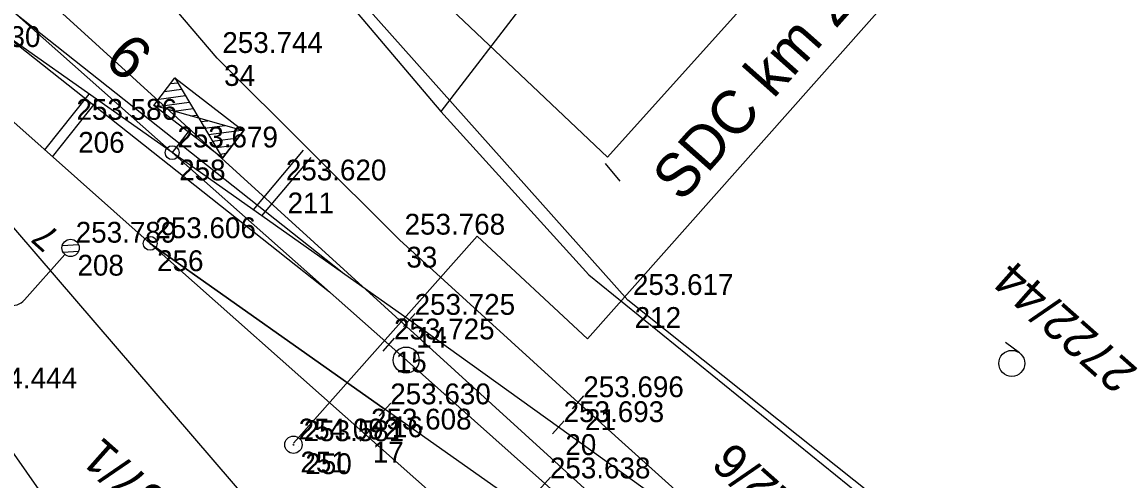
# Model space of a CAD drawing. Extents: x -496688 to -495455, y -1089309 to -1088026.
# Drawn here: x -495849.3 to -495786, y -1088747.5 to -1088721 of the extents above; entities that cross this region are included whole.
import ezdxf

# ---------------------------------------------------------------- set-up
doc = ezdxf.new("R2010")
doc.units = 0
for name, color, linetype in [('Vrstva 1', 7, 'Continuous'), ('Vrstva 2', 7, 'Continuous'), ('Vrstva 25', 7, 'Continuous'), ('Vrstva 49', 7, 'Continuous'), ('Vrstva 50', 7, 'Continuous'), ('Vrstva 53', 7, 'Continuous'), ('Vrstva 55', 7, 'Continuous'), ('Vrstva 57', 7, 'Continuous'), ('Vrstva 58', 7, 'Continuous'), ('Vrstva 6', 7, 'Continuous'), ('Vrstva 60', 7, 'Continuous'), ('Vrstva 61', 7, 'Continuous'), ('Vrstva 7', 7, 'Continuous')]:
    doc.layers.add(name, color=color, linetype=linetype)

msp = doc.modelspace()

# ---------------------------------------------------------------- linework, layer by layer
at = {"layer": 'Vrstva 1'}
for points in [[(-495794.281, -1088769.662), (-495806.718, -1088758.644), (-495819.114, -1088747.662), (-495828.107, -1088739.648), (-495840.608, -1088728.579), (-495852.984, -1088717.621), (-495860.029, -1088711.42), (-495872.461, -1088700.397), (-495884.955, -1088689.319), (-495893.533, -1088681.721), (-495913.179, -1088664.263), (-495947.105, -1088634.191), (-495952.116, -1088629.76), (-495964.613, -1088618.686), (-495984.901, -1088600.717), (-495997.336, -1088589.715), (-496002.819, -1088584.884), (-496021.751, -1088568.167), (-496024.418, -1088565.811), (-496062.504, -1088532.205), (-496086.773, -1088510.767), (-496106.199, -1088493.629), (-496127.249, -1088474.987), (-496164.633, -1088441.927)], [(-495784.233, -1088784.889), (-495790.007, -1088779.778), (-495797.538, -1088773.109), (-495802.96, -1088768.305), (-495829.435, -1088744.846), (-495841.88, -1088733.81), (-495854.312, -1088722.787), (-495863.196, -1088714.897), (-495875.701, -1088703.825), (-495888.14, -1088692.81), (-495895.834, -1088685.958), (-495903.705, -1088678.98), (-495916.136, -1088667.962), (-495923.285, -1088661.656)], [(-495597.746, -1088928.689), (-495606.602, -1088921.27), (-495628.038, -1088903.237), (-495662.023, -1088874.554), (-495695.238, -1088846.561), (-495728.41, -1088818.593), (-495747.734, -1088802.274), (-495769.843, -1088783.642), (-495779.5, -1088775.496), (-495789.139, -1088767.364), (-495796.782, -1088760.905), (-495804.819, -1088754.113), (-495818.323, -1088744.415), (-495826.921, -1088738.229), (-495840.608, -1088728.579), (-495854.107, -1088719.062), (-495862.093, -1088713.418), (-495875.701, -1088703.825)], [(-495817.188, -1088742.979), (-495827.498, -1088733.605), (-495838.015, -1088723.129), (-495843.661, -1088716.477)], [(-495809.634, -1088849.637), (-495812.479, -1088829.606), (-495817.339, -1088809.711), (-495821.231, -1088797.964), (-495829.889, -1088777.756), (-495839.468, -1088760.605), (-495852.198, -1088742.475), (-495858.955, -1088734.298), (-495866.249, -1088726.179), (-495875.462, -1088716.542)], [(-495806.718, -1088758.644), (-495820.279, -1088749.056), (-495828.327, -1088743.39), (-495841.88, -1088733.81)], [(-495804.819, -1088754.113), (-495817.188, -1088742.979)]]:
    msp.add_lwpolyline(points, dxfattribs=at)
at = {"layer": 'Vrstva 2'}
for p, q in [((-495840.698, -1088724.597), (-495840.287, -1088724.543)), ((-495841.388, -1088725.493), (-495839.844, -1088725.292)), ((-495841.044, -1088725.046), (-495840.066, -1088724.918)), ((-495841.483, -1088725.909), (-495839.623, -1088725.667)), ((-495840.506, -1088726.185), (-495839.401, -1088726.041)), ((-495839.529, -1088726.461), (-495839.179, -1088726.416)), ((-495838.959, -1088726.788), (-495838.556, -1088726.736)), ((-495838.737, -1088727.163), (-495837.58, -1088727.011)), ((-495839.681, -1088727.386), (-495840.608, -1088728.579)), ((-495838.516, -1088727.537), (-495836.603, -1088727.288)), ((-495838.294, -1088727.912), (-495836.79, -1088727.716)), ((-495838.072, -1088728.286), (-495837.135, -1088728.165)), ((-495837.851, -1088728.66), (-495837.479, -1088728.612)), ((-495815.632, -1088729.212), (-495814.786, -1088730.223)), ((-495827.253, -1088738.603), (-495826.589, -1088737.855)), ((-495828.439, -1088740.022), (-495827.775, -1088739.274)), ((-495828.659, -1088743.764), (-495827.995, -1088743.016)), ((-495817.52, -1088743.353), (-495816.856, -1088742.605)), ((-495818.655, -1088744.789), (-495817.991, -1088744.041)), ((-495829.767, -1088745.22), (-495829.103, -1088744.472)), ((-495819.446, -1088748.036), (-495818.782, -1088747.288))]:
    msp.add_line(p, q, dxfattribs=at)
for points in [[(-495828.107, -1088739.648), (-495840.608, -1088728.579), (-495852.983, -1088717.62)], [(-495826.921, -1088738.229), (-495840.608, -1088728.579), (-495854.107, -1088719.062)], [(-495830.797, -1088735.496), (-495849.674, -1088720.551)], [(-495831.523, -1088736.623), (-495850.497, -1088721.607)], [(-495854.312, -1088722.787), (-495841.88, -1088733.81), (-495829.435, -1088744.846)], [(-495840.448, -1088724.272), (-495839.077, -1088726.589), (-495841.668, -1088725.857), (-495840.448, -1088724.272)], [(-495836.486, -1088727.321), (-495839.077, -1088726.589), (-495837.705, -1088728.906), (-495836.486, -1088727.321)], [(-495841.88, -1088733.81), (-495828.327, -1088743.39)], [(-495796.782, -1088760.905), (-495804.819, -1088754.113), (-495817.188, -1088742.979)], [(-495804.819, -1088754.113), (-495818.323, -1088744.415)]]:
    msp.add_lwpolyline(points, dxfattribs=at)
msp.add_lwpolyline([(-495840.448, -1088724.272), (-495836.486, -1088727.321), (-495837.705, -1088728.906), (-495841.668, -1088725.857)], close=True, dxfattribs=at)
for centre in [(-495840.608, -1088728.579), (-495841.88, -1088733.81)]:
    msp.add_circle(centre, 0.4, dxfattribs=at)
at = {"layer": 'Vrstva 25'}
for p, q in [((-495846.005, -1088733.901), (-495846.961, -1088733.958)), ((-495846.806, -1088734.443), (-495849.128, -1088737.062)), ((-495846.019, -1088734.277), (-495846.898, -1088734.33))]:
    msp.add_line(p, q, dxfattribs=at)
msp.add_circle((-495846.474, -1088734.069), 0.5, dxfattribs=at)
msp.add_circle((-495846.474, -1088734.069), 0.5, dxfattribs=at)
msp.add_arc((-495849.876, -1088736.399), 1, 138.43777, 318.43777, dxfattribs=at)
at = {"layer": 'Vrstva 49'}
msp.add_lwpolyline([(-495763.13, -1088778.611), (-495765.306, -1088777.077), (-495791.441, -1088755.289), (-495814.323, -1088737.085), (-495838.033, -1088710.491), (-495852.843, -1088691.248), (-495865.843, -1088664.821), (-495876.068, -1088642.052), (-495881.546, -1088626.667), (-495882.811, -1088621.688)], dxfattribs=at)
at = {"layer": 'Vrstva 50'}
msp.add_line((-495833.647, -1088745.386), (-495833.573, -1088745.452), dxfattribs=at)
msp.add_circle((-495833.61, -1088745.419), 0.5, dxfattribs=at)
at = {"layer": 'Vrstva 53'}
for p, q in [((-495833.01, -1088716.87), (-495825.11, -1088726.21)), ((-495825.11, -1088726.21), (-495816.57, -1088735.63)), ((-495816.57, -1088735.63), (-495778.36, -1088766.56))]:
    msp.add_line(p, q, dxfattribs=at)
at = {"layer": 'Vrstva 55'}
for p, q in [((-495816.653, -1088739.321), (-495789.475, -1088708.679)), ((-495817.8, -1088716.69), (-495825.11, -1088726.21)), ((-495820.95, -1088766.37), (-495861.51, -1088719.25)), ((-495833.601, -1088745.334), (-495823.009, -1088733.393)), ((-495823.009, -1088733.393), (-495816.653, -1088739.321))]:
    msp.add_line(p, q, dxfattribs=at)
msp.add_lwpolyline([(-495876.99, -1088692.49), (-495855.07, -1088713.16), (-495793.54, -1088769.11), (-495671.98, -1088874.82), (-495634.71, -1088905.31), (-495611.24, -1088924.48), (-495609.02, -1088926.3), (-495602.5, -1088931.63)], dxfattribs=at)
at = {"layer": 'Vrstva 58'}
msp.add_line((-495791.722, -1088740.125), (-495792.528, -1088739.534), dxfattribs=at)
msp.add_circle((-495792.165, -1088740.73), 0.75, dxfattribs=at)
at = {"layer": 'Vrstva 6'}
for p, q in [((-495815.484, -1088728.83), (-495794.638, -1088705.65)), ((-495839.294, -1088706.307), (-495815.484, -1088728.83))]:
    msp.add_line(p, q, dxfattribs=at)
at = {"layer": 'Vrstva 60'}
for p, q in [((-495838.015, -1088723.129), (-495838.015, -1088723.129)), ((-495838.015, -1088723.129), (-495838.015, -1088723.129)), ((-495846.433, -1088726.984), (-495846.433, -1088726.984)), ((-495846.433, -1088726.984), (-495846.433, -1088726.984)), ((-495840.608, -1088728.579), (-495840.608, -1088728.579)), ((-495840.608, -1088728.579), (-495840.608, -1088728.579)), ((-495834.351, -1088730.479), (-495834.351, -1088730.479)), ((-495834.351, -1088730.479), (-495834.351, -1088730.479)), ((-495846.474, -1088734.069), (-495846.474, -1088734.069)), ((-495846.474, -1088734.069), (-495846.474, -1088734.069)), ((-495841.88, -1088733.81), (-495841.88, -1088733.81)), ((-495841.88, -1088733.81), (-495841.88, -1088733.81)), ((-495827.498, -1088733.605), (-495827.498, -1088733.605)), ((-495827.498, -1088733.605), (-495827.498, -1088733.605)), ((-495814.323, -1088737.085), (-495814.323, -1088737.085)), ((-495814.323, -1088737.085), (-495814.323, -1088737.085)), ((-495826.921, -1088738.229), (-495826.921, -1088738.229)), ((-495826.921, -1088738.229), (-495826.921, -1088738.229)), ((-495828.107, -1088739.648), (-495828.107, -1088739.648)), ((-495828.107, -1088739.648), (-495828.107, -1088739.648)), ((-495817.188, -1088742.979), (-495817.188, -1088742.979)), ((-495817.188, -1088742.979), (-495817.188, -1088742.979)), ((-495828.327, -1088743.39), (-495828.327, -1088743.39)), ((-495828.327, -1088743.39), (-495828.327, -1088743.39)), ((-495829.435, -1088744.846), (-495829.435, -1088744.846)), ((-495829.435, -1088744.846), (-495829.435, -1088744.846)), ((-495818.323, -1088744.415), (-495818.323, -1088744.415)), ((-495818.323, -1088744.415), (-495818.323, -1088744.415)), ((-495833.61, -1088745.419), (-495833.61, -1088745.419)), ((-495833.61, -1088745.419), (-495833.61, -1088745.419)), ((-495833.323, -1088745.515), (-495833.323, -1088745.515)), ((-495833.323, -1088745.515), (-495833.323, -1088745.515))]:
    msp.add_line(p, q, dxfattribs=at)
at = {"layer": 'Vrstva 7'}
for p, q in [((-495847.955, -1088728.423), (-495845.402, -1088725.199)), ((-495847.506, -1088728.822), (-495844.911, -1088725.545)), ((-495835.922, -1088731.883), (-495833.027, -1088728.437)), ((-495835.43, -1088732.23), (-495832.596, -1088728.857))]:
    msp.add_line(p, q, dxfattribs=at)
msp.add_circle((-495827.109, -1088740.538), 0.75, dxfattribs=at)

# ---------------------------------------------------------------- texts
at = {"layer": 'Vrstva 2'}
msp.add_text('9', height=2.5, rotation=138.47716, dxfattribs=at).set_placement((-495841.565, -1088722.732))
at = {"layer": 'Vrstva 25'}
msp.add_text('7', height=1.5, rotation=138.43777, dxfattribs=at).set_placement((-495847.003, -1088733.276))
at = {"layer": 'Vrstva 55'}
msp.add_text('SDC km 289,416', height=2.5, rotation=48.42425, dxfattribs=at).set_placement((-495811.221, -1088731.497))
at = {"layer": 'Vrstva 57'}
for s, rotation, p in [('2722/44', 138.5264, (-495784.815, -1088741.096)), ('2757/1', 138.43397, (-495838.528, -1088750.357)), ('2722/6', 138.5264, (-495802.139, -1088750.586))]:
    msp.add_text(s, height=2, rotation=rotation, dxfattribs=at).set_placement(p)
at = {"layer": 'Vrstva 60'}
for s, p in [('34', (-495837.615, -1088724.729)), ('34', (-495837.615, -1088724.729)), ('206', (-495846.033, -1088728.584)), ('206', (-495846.033, -1088728.584)), ('258', (-495840.208, -1088730.179)), ('258', (-495840.208, -1088730.179)), ('211', (-495833.951, -1088732.079)), ('211', (-495833.951, -1088732.079)), ('256', (-495841.48, -1088735.41)), ('256', (-495841.48, -1088735.41)), ('33', (-495827.098, -1088735.205)), ('33', (-495827.098, -1088735.205)), ('208', (-495846.074, -1088735.669)), ('208', (-495846.074, -1088735.669)), ('212', (-495813.923, -1088738.685)), ('212', (-495813.923, -1088738.685)), ('14', (-495826.521, -1088739.829)), ('14', (-495826.521, -1088739.829)), ('15', (-495827.707, -1088741.248)), ('15', (-495827.707, -1088741.248)), ('21', (-495816.788, -1088744.579)), ('21', (-495816.788, -1088744.579)), ('16', (-495827.927, -1088744.99)), ('16', (-495827.927, -1088744.99)), ('20', (-495817.923, -1088746.015)), ('20', (-495817.923, -1088746.015)), ('17', (-495829.035, -1088746.446)), ('17', (-495829.035, -1088746.446)), ('251', (-495833.21, -1088747.019)), ('251', (-495833.21, -1088747.019)), ('250', (-495832.923, -1088747.115)), ('250', (-495832.923, -1088747.115))]:
    msp.add_text(s, height=1.2, dxfattribs=at).set_placement(p)
at = {"layer": 'Vrstva 61'}
for s, p in [('253.630', (-495854.012, -1088722.487)), ('253.630', (-495854.012, -1088722.487)), ('253.744', (-495837.715, -1088722.829)), ('253.744', (-495837.715, -1088722.829)), ('253.586', (-495846.133, -1088726.684)), ('253.586', (-495846.133, -1088726.684)), ('253.679', (-495840.308, -1088728.279)), ('253.679', (-495840.308, -1088728.279)), ('253.620', (-495834.051, -1088730.179)), ('253.620', (-495834.051, -1088730.179)), ('253.606', (-495841.58, -1088733.51)), ('253.606', (-495841.58, -1088733.51)), ('253.768', (-495827.198, -1088733.305)), ('253.768', (-495827.198, -1088733.305)), ('253.789', (-495846.174, -1088733.769)), ('253.789', (-495846.174, -1088733.769)), ('253.617', (-495814.023, -1088736.785)), ('253.617', (-495814.023, -1088736.785)), ('253.725', (-495826.621, -1088737.929)), ('253.725', (-495826.621, -1088737.929)), ('253.725', (-495827.807, -1088739.348)), ('253.725', (-495827.807, -1088739.348)), ('254.444', (-495851.898, -1088742.175)), ('254.444', (-495851.898, -1088742.175)), ('253.696', (-495816.888, -1088742.679)), ('253.696', (-495816.888, -1088742.679)), ('253.630', (-495828.027, -1088743.09)), ('253.630', (-495828.027, -1088743.09)), ('253.693', (-495818.023, -1088744.115)), ('253.693', (-495818.023, -1088744.115)), ('253.608', (-495829.135, -1088744.546)), ('253.608', (-495829.135, -1088744.546)), ('254.092', (-495833.31, -1088745.119)), ('254.092', (-495833.31, -1088745.119)), ('253.581', (-495833.023, -1088745.215)), ('253.581', (-495833.023, -1088745.215)), ('253.638', (-495818.814, -1088747.362)), ('253.638', (-495818.814, -1088747.362))]:
    msp.add_text(s, height=1.2, dxfattribs=at).set_placement(p)

doc.saveas('drawing.dxf')
